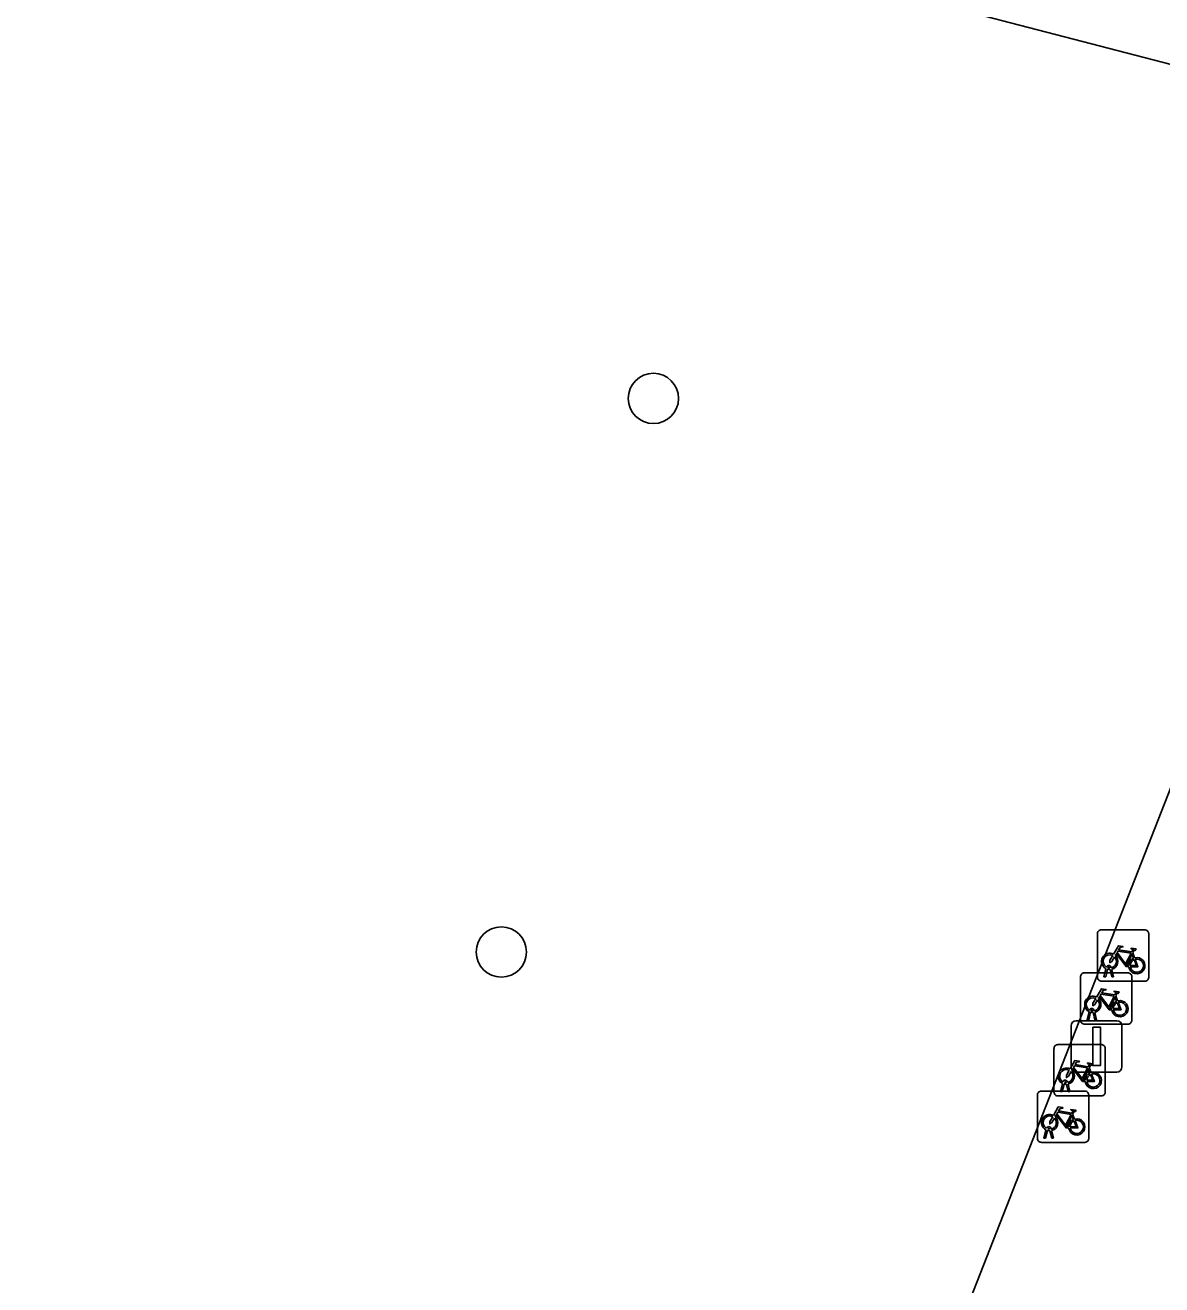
# Model space of a CAD drawing. Extents: x 163683 to 164494, y 382709 to 383872.
# Drawn here: x 164228.8 to 164250.94, y 383201.12 to 383225.65 of the extents above; entities that cross this region are included whole.
import ezdxf

# ---------------------------------------------------------------- set-up
doc = ezdxf.new("R2010")
doc.units = 0
for name, color, linetype in [('IMGEO_Boom', 7, 'Continuous'), ('IMGEO_Fietsenrek', 7, 'Continuous'), ('IMGEO_Groenvoorziening', 7, 'Continuous'), ('IMGEO_Lichtmast', 7, 'Continuous'), ('IMGEO_Rijbaan_lokaal_open', 7, 'Continuous'), ('IMGEO_Voetpad_open', 7, 'Continuous')]:
    doc.layers.add(name, color=color, linetype=linetype)

msp = doc.modelspace()

# ---------------------------------------------------------------- linework, layer by layer
at = {"layer": 'IMGEO_Boom'}
for centre in [(164241.036, 383218.383), (164238.074, 383207.601)]:
    msp.add_circle(centre, 0.489, dxfattribs=at)
at = {"layer": 'IMGEO_Fietsenrek'}
for p, q in [((164249.76, 383208.034), (164250.601, 383208.034)), ((164250.601, 383208.034), (164249.76, 383208.034)), ((164249.685, 383207.109), (164249.685, 383207.95)), ((164249.685, 383207.95), (164249.685, 383207.109)), ((164250.685, 383207.959), (164250.685, 383207.118)), ((164250.685, 383207.118), (164250.685, 383207.959)), ((164250.372, 383207.583), (164250.408, 383207.488)), ((164249.923, 383207.29), (164249.922, 383207.294)), ((164249.954, 383207.301), (164249.955, 383207.294)), ((164249.355, 383206.271), (164249.355, 383207.112)), ((164249.355, 383207.112), (164249.355, 383206.271)), ((164249.43, 383207.196), (164250.271, 383207.196)), ((164250.271, 383207.196), (164249.43, 383207.196)), ((164249.812, 383207.118), (164249.851, 383207.278)), ((164249.846, 383207.118), (164249.812, 383207.118)), ((164249.881, 383207.266), (164249.846, 383207.118)), ((164249.964, 383207.118), (164249.93, 383207.26)), ((164249.962, 383207.264), (164249.997, 383207.118)), ((164249.997, 383207.118), (164249.964, 383207.118)), ((164250.355, 383207.121), (164250.355, 383206.28)), ((164250.355, 383206.28), (164250.355, 383207.121)), ((164250.61, 383207.034), (164249.769, 383207.034)), ((164249.769, 383207.034), (164250.61, 383207.034)), ((164250.042, 383206.745), (164250.078, 383206.65)), ((164249.482, 383206.28), (164249.521, 383206.44)), ((164249.551, 383206.428), (164249.516, 383206.28)), ((164249.593, 383206.452), (164249.592, 383206.456)), ((164249.634, 383206.28), (164249.6, 383206.422)), ((164249.624, 383206.463), (164249.625, 383206.456)), ((164249.632, 383206.426), (164249.667, 383206.28)), ((164250.28, 383206.196), (164249.439, 383206.196)), ((164249.439, 383206.196), (164250.28, 383206.196)), ((164249.516, 383206.28), (164249.482, 383206.28)), ((164249.667, 383206.28), (164249.634, 383206.28)), ((164248.838, 383204.873), (164248.838, 383205.714)), ((164248.838, 383205.714), (164248.838, 383204.873)), ((164248.913, 383205.798), (164249.754, 383205.798)), ((164249.754, 383205.798), (164248.913, 383205.798)), ((164249.838, 383205.723), (164249.838, 383204.882)), ((164249.838, 383204.882), (164249.838, 383205.723)), ((164249.525, 383205.347), (164249.561, 383205.252)), ((164248.59, 383204.894), (164249.431, 383204.894)), ((164249.431, 383204.894), (164248.59, 383204.894)), ((164248.965, 383204.882), (164249.004, 383205.042)), ((164248.999, 383204.882), (164248.965, 383204.882)), ((164249.034, 383205.03), (164248.999, 383204.882)), ((164249.076, 383205.054), (164249.075, 383205.058)), ((164249.117, 383204.882), (164249.083, 383205.024)), ((164249.107, 383205.065), (164249.108, 383205.058)), ((164249.115, 383205.028), (164249.15, 383204.882)), ((164249.15, 383204.882), (164249.117, 383204.882)), ((164248.515, 383203.969), (164248.515, 383204.81)), ((164248.515, 383204.81), (164248.515, 383203.969)), ((164249.763, 383204.798), (164248.922, 383204.798)), ((164248.922, 383204.798), (164249.763, 383204.798)), ((164249.515, 383204.819), (164249.515, 383203.978)), ((164249.515, 383203.978), (164249.515, 383204.819)), ((164249.202, 383204.443), (164249.238, 383204.348)), ((164248.642, 383203.978), (164248.681, 383204.138)), ((164248.711, 383204.126), (164248.676, 383203.978)), ((164248.753, 383204.15), (164248.752, 383204.154)), ((164248.794, 383203.978), (164248.76, 383204.12)), ((164248.784, 383204.161), (164248.785, 383204.154)), ((164248.792, 383204.124), (164248.827, 383203.978)), ((164249.44, 383203.894), (164248.599, 383203.894)), ((164248.599, 383203.894), (164249.44, 383203.894)), ((164248.676, 383203.978), (164248.642, 383203.978)), ((164248.827, 383203.978), (164248.794, 383203.978))]:
    msp.add_line(p, q, dxfattribs=at)
for points in [[(164250.019, 383207.508), (164249.967, 383207.418), (164249.927, 383207.393), (164249.928, 383207.44), (164249.983, 383207.534)], [(164249.998, 383207.56), (164250.093, 383207.724), (164250.179, 383207.71), (164250.181, 383207.701), (164250.125, 383207.69), (164250.098, 383207.645), (164250.354, 383207.604)], [(164250.294, 383207.316), (164250.244, 383207.316), (164250.053, 383207.567), (164250.034, 383207.535)], [(164250.341, 383207.579), (164250.084, 383207.62), (164250.067, 383207.591), (164250.234, 383207.371), (164250.341, 383207.579)], [(164250.389, 383207.481), (164250.359, 383207.558), (164250.25, 383207.34), (164250.293, 383207.34)], [(164250.354, 383207.604), (164250.379, 383207.653), (164250.373, 383207.657), (164250.35, 383207.661), (164250.338, 383207.668), (164250.337, 383207.671), (164250.339, 383207.676), (164250.434, 383207.661), (164250.436, 383207.651), (164250.426, 383207.638), (164250.414, 383207.632), (164250.4, 383207.638), (164250.372, 383207.583)], [(164250.323, 383207.34), (164250.443, 383207.339), (164250.399, 383207.453)], [(164250.419, 383207.46), (164250.474, 383207.315), (164250.324, 383207.315)], [(164249.668, 383206.722), (164249.763, 383206.886), (164249.849, 383206.872), (164249.851, 383206.863), (164249.795, 383206.852), (164249.768, 383206.807), (164250.024, 383206.766)], [(164250.024, 383206.766), (164250.049, 383206.815), (164250.043, 383206.819), (164250.02, 383206.823), (164250.008, 383206.83), (164250.007, 383206.833), (164250.009, 383206.838), (164250.104, 383206.823), (164250.106, 383206.813), (164250.096, 383206.8), (164250.084, 383206.794), (164250.07, 383206.8), (164250.042, 383206.745)], [(164249.689, 383206.67), (164249.637, 383206.58), (164249.597, 383206.555), (164249.598, 383206.602), (164249.653, 383206.696)], [(164249.964, 383206.478), (164249.914, 383206.478), (164249.723, 383206.729), (164249.704, 383206.697)], [(164250.011, 383206.741), (164249.754, 383206.782), (164249.737, 383206.753), (164249.904, 383206.533), (164250.011, 383206.741)], [(164250.059, 383206.643), (164250.029, 383206.72), (164249.92, 383206.502), (164249.963, 383206.502)], [(164249.993, 383206.502), (164250.113, 383206.501), (164250.069, 383206.615)], [(164250.089, 383206.622), (164250.144, 383206.477), (164249.994, 383206.477)], [(164249.151, 383205.324), (164249.246, 383205.488), (164249.332, 383205.474), (164249.334, 383205.465), (164249.278, 383205.454), (164249.251, 383205.409), (164249.507, 383205.368)], [(164249.447, 383205.08), (164249.397, 383205.08), (164249.206, 383205.331), (164249.187, 383205.299)], [(164249.494, 383205.343), (164249.237, 383205.384), (164249.22, 383205.355), (164249.387, 383205.135), (164249.494, 383205.343)], [(164249.507, 383205.368), (164249.532, 383205.417), (164249.526, 383205.421), (164249.503, 383205.425), (164249.491, 383205.432), (164249.49, 383205.435), (164249.492, 383205.44), (164249.587, 383205.425), (164249.589, 383205.415), (164249.579, 383205.402), (164249.567, 383205.396), (164249.553, 383205.402), (164249.525, 383205.347)], [(164249.172, 383205.272), (164249.12, 383205.182), (164249.08, 383205.157), (164249.081, 383205.204), (164249.136, 383205.298)], [(164249.542, 383205.245), (164249.512, 383205.322), (164249.403, 383205.104), (164249.446, 383205.104)], [(164249.476, 383205.104), (164249.596, 383205.103), (164249.552, 383205.217)], [(164249.572, 383205.224), (164249.627, 383205.079), (164249.477, 383205.079)], [(164248.849, 383204.368), (164248.797, 383204.278), (164248.757, 383204.253), (164248.758, 383204.3), (164248.813, 383204.394)], [(164248.828, 383204.42), (164248.923, 383204.584), (164249.009, 383204.57), (164249.011, 383204.561), (164248.955, 383204.55), (164248.928, 383204.505), (164249.184, 383204.464)], [(164249.124, 383204.176), (164249.074, 383204.176), (164248.883, 383204.427), (164248.864, 383204.395)], [(164249.171, 383204.439), (164248.914, 383204.48), (164248.897, 383204.451), (164249.064, 383204.231), (164249.171, 383204.439)], [(164249.219, 383204.341), (164249.189, 383204.418), (164249.08, 383204.2), (164249.123, 383204.2)], [(164249.184, 383204.464), (164249.209, 383204.513), (164249.203, 383204.517), (164249.18, 383204.521), (164249.168, 383204.528), (164249.167, 383204.531), (164249.169, 383204.536), (164249.264, 383204.521), (164249.266, 383204.511), (164249.256, 383204.498), (164249.244, 383204.492), (164249.23, 383204.498), (164249.202, 383204.443)], [(164249.153, 383204.2), (164249.273, 383204.199), (164249.229, 383204.313)], [(164249.249, 383204.32), (164249.304, 383204.175), (164249.154, 383204.175)]]:
    msp.add_lwpolyline(points, dxfattribs=at)
for centre, radius, start, end in [((164249.763, 383207.956), 0.0779, 92.4484, 184.2845), ((164249.763, 383207.956), 0.0779, 92.4484, 184.2845), ((164250.607, 383207.956), 0.0779, 2.4484, 94.2845), ((164250.607, 383207.956), 0.0779, 2.4484, 94.2845), ((164249.925, 383207.419), 0.159, 62.6766, 242.1369), ((164249.925, 383207.419), 0.129, 63.3192, 238.903), ((164249.925, 383207.419), 0.159, 283.5766, 46.6042), ((164249.905, 383207.29), 0.0499, 12.8025, 158.6934), ((164249.905, 383207.29), 0.0174, 12.8025, 163.4502), ((164249.925, 383207.419), 0.129, 253.415, 269.0204), ((164249.925, 383207.419), 0.129, 283.6043, 43.4302), ((164250.452, 383207.335), 0.159, 113.3408, 178.3217), ((164250.452, 383207.335), 0.159, 187.0065, 105.7708), ((164250.452, 383207.335), 0.129, 113.923, 177.9556), ((164250.452, 383207.335), 0.129, 188.6715, 104.5883), ((164249.433, 383207.118), 0.0779, 92.4484, 184.2845), ((164249.433, 383207.118), 0.0779, 92.4484, 184.2845), ((164249.763, 383207.112), 0.0779, 182.4484, 274.2845), ((164249.763, 383207.112), 0.0779, 182.4484, 274.2845), ((164249.925, 383207.419), 0.159, 253.9967, 271.7867), ((164250.277, 383207.118), 0.0779, 2.4484, 94.2845), ((164250.277, 383207.118), 0.0779, 2.4484, 94.2845), ((164250.607, 383207.112), 0.0779, 272.4484, 4.2845), ((164250.607, 383207.112), 0.0779, 272.4484, 4.2845), ((164249.595, 383206.581), 0.159, 62.6766, 242.1369), ((164249.595, 383206.581), 0.129, 63.3192, 238.903), ((164249.595, 383206.581), 0.129, 283.6043, 43.4302), ((164249.595, 383206.581), 0.159, 283.5766, 46.6042), ((164250.122, 383206.497), 0.159, 113.3408, 178.3217), ((164250.122, 383206.497), 0.159, 187.0065, 105.7708), ((164250.122, 383206.497), 0.129, 113.923, 177.9556), ((164250.122, 383206.497), 0.129, 188.6715, 104.5883), ((164249.575, 383206.452), 0.0499, 12.8025, 158.6934), ((164249.595, 383206.581), 0.159, 253.9967, 271.7867), ((164249.575, 383206.452), 0.0174, 12.8025, 163.4502), ((164249.595, 383206.581), 0.129, 253.415, 269.0204), ((164249.433, 383206.274), 0.0779, 182.4484, 274.2845), ((164249.433, 383206.274), 0.0779, 182.4484, 274.2845), ((164250.277, 383206.274), 0.0779, 272.4484, 4.2845), ((164250.277, 383206.274), 0.0779, 272.4484, 4.2845), ((164248.916, 383205.72), 0.0779, 92.4484, 184.2845), ((164248.916, 383205.72), 0.0779, 92.4484, 184.2845), ((164249.76, 383205.72), 0.0779, 2.4484, 94.2845), ((164249.76, 383205.72), 0.0779, 2.4484, 94.2845), ((164249.078, 383205.183), 0.159, 62.6766, 242.1369), ((164249.078, 383205.183), 0.129, 63.3192, 238.903), ((164249.058, 383205.054), 0.0499, 12.8025, 158.6934), ((164249.078, 383205.183), 0.129, 283.6043, 43.4302), ((164249.078, 383205.183), 0.159, 283.5766, 46.6042), ((164249.605, 383205.099), 0.159, 113.3408, 178.3217), ((164249.605, 383205.099), 0.159, 187.0065, 105.7708), ((164249.605, 383205.099), 0.129, 113.923, 177.9556), ((164249.605, 383205.099), 0.129, 188.6715, 104.5883), ((164248.593, 383204.816), 0.0779, 92.4484, 184.2845), ((164248.593, 383204.816), 0.0779, 92.4484, 184.2845), ((164248.916, 383204.876), 0.0779, 182.4484, 274.2845), ((164248.916, 383204.876), 0.0779, 182.4484, 274.2845), ((164249.078, 383205.183), 0.159, 253.9967, 271.7867), ((164249.058, 383205.054), 0.0174, 12.8025, 163.4502), ((164249.078, 383205.183), 0.129, 253.415, 269.0204), ((164249.437, 383204.816), 0.0779, 2.4484, 94.2845), ((164249.437, 383204.816), 0.0779, 2.4484, 94.2845), ((164249.76, 383204.876), 0.0779, 272.4484, 4.2845), ((164249.76, 383204.876), 0.0779, 272.4484, 4.2845), ((164248.755, 383204.279), 0.159, 62.6766, 242.1369), ((164248.755, 383204.279), 0.129, 63.3192, 238.903), ((164248.755, 383204.279), 0.129, 283.6043, 43.4302), ((164248.755, 383204.279), 0.159, 283.5766, 46.6042), ((164249.282, 383204.195), 0.159, 187.0065, 105.7708), ((164248.735, 383204.15), 0.0499, 12.8025, 158.6934), ((164248.755, 383204.279), 0.159, 253.9967, 271.7867), ((164248.735, 383204.15), 0.0174, 12.8025, 163.4502), ((164248.755, 383204.279), 0.129, 253.415, 269.0204), ((164249.282, 383204.195), 0.159, 113.3408, 178.3217), ((164249.282, 383204.195), 0.129, 113.923, 177.9556), ((164249.282, 383204.195), 0.129, 188.6715, 104.5883), ((164248.593, 383203.972), 0.0779, 182.4484, 274.2845), ((164248.593, 383203.972), 0.0779, 182.4484, 274.2845), ((164249.437, 383203.972), 0.0779, 272.4484, 4.2845), ((164249.437, 383203.972), 0.0779, 272.4484, 4.2845)]:
    msp.add_arc(centre, radius, start, end, dxfattribs=at)
at = {"layer": 'IMGEO_Groenvoorziening'}
msp.add_lwpolyline([(164256.129, 383223.591), (164228.644, 383230.725), (164226.476, 383222.246), (164222.383, 383206.236), (164220.943, 383206.611), (164219.86, 383202.45), (164222.469, 383201.783), (164224.505, 383201.263), (164245.221, 383195.969), (164246.118, 383198.053)], close=True, dxfattribs=at)
at = {"layer": 'IMGEO_Lichtmast'}
for p, q in [((164249.172, 383205.363), (164249.172, 383206.163)), ((164249.172, 383206.163), (164249.172, 383205.363)), ((164249.272, 383206.263), (164250.062, 383206.263)), ((164250.062, 383206.263), (164249.272, 383206.263)), ((164250.162, 383206.163), (164250.162, 383205.363)), ((164250.162, 383205.363), (164250.162, 383206.163)), ((164250.062, 383205.263), (164249.272, 383205.263)), ((164249.272, 383205.263), (164250.062, 383205.263))]:
    msp.add_line(p, q, dxfattribs=at)
msp.add_lwpolyline([(164249.592, 383206.138), (164249.742, 383206.138), (164249.742, 383205.388), (164249.592, 383205.388), (164249.592, 383206.138)], dxfattribs=at)
for centre, start, end in [((164249.272, 383206.163), 90, 180), ((164249.272, 383206.163), 90, 180), ((164250.062, 383206.163), 0, 90), ((164250.062, 383206.163), 360, 90), ((164249.272, 383205.363), 180, 270), ((164249.272, 383205.363), 180, 270), ((164250.062, 383205.363), 270, 0), ((164250.062, 383205.363), 270, 0)]:
    msp.add_arc(centre, 0.1, start, end, dxfattribs=at)
at = {"layer": 'IMGEO_Rijbaan_lokaal_open'}
msp.add_lwpolyline([(164159.002, 383248.816), (164162.51, 383247.908), (164168.256, 383246.436), (164171.842, 383245.49), (164172.013, 383245.445), (164183.201, 383242.531), (164184.544, 383242.181), (164211.902, 383235.056), (164215.919, 383234.029), (164227.305, 383231.073), (164228.644, 383230.725), (164256.129, 383223.591), (164260.111, 383222.574), (164260.113, 383222.574), (164271.453, 383219.638), (164272.789, 383219.292), (164273.333, 383219.151)], dxfattribs=at)
at = {"layer": 'IMGEO_Voetpad_open'}
msp.add_lwpolyline([(164250.893, 383189.109), (164262.904, 383186.009), (164263.239, 383187.743), (164251.862, 383190.747), (164253.539, 383197.205), (164253.174, 383197.3), (164253.912, 383200.144), (164254.28, 383200.048), (164255.834, 383206.034), (164257.434, 383212.198), (164257.041, 383212.3), (164257.83, 383215.34), (164258.208, 383215.242), (164259.85, 383221.568), (164260.111, 383222.574), (164256.129, 383223.591), (164246.118, 383198.053), (164245.221, 383195.969), (164224.505, 383201.263)], dxfattribs=at)

doc.saveas('drawing.dxf')
